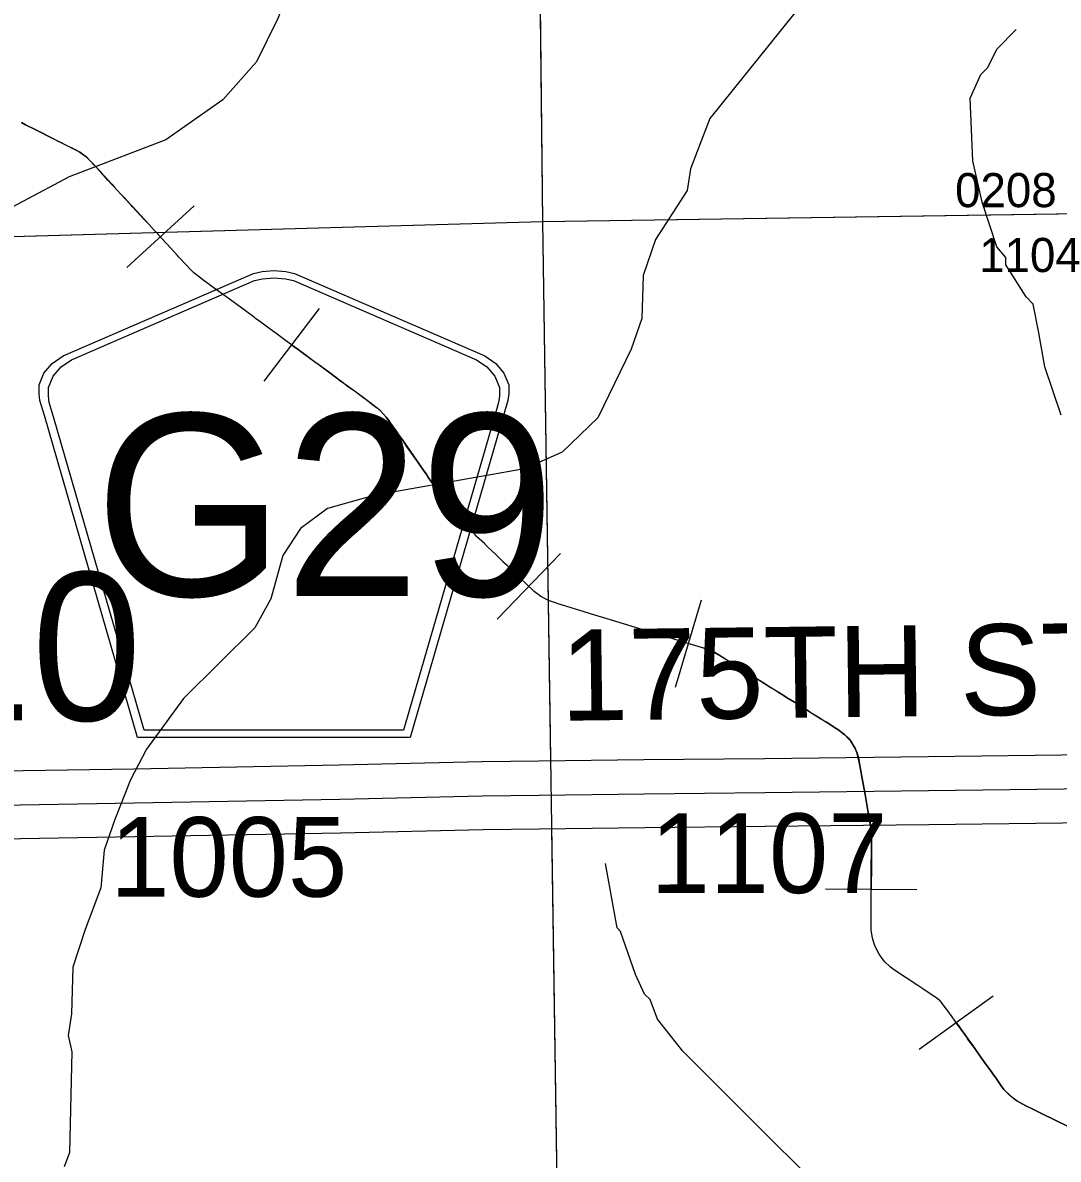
# Model space of a CAD drawing. Extents: x 23.6 to 68.7, y -63 to -29.
# Drawn here: x 42.122 to 43.032, y -41.451 to -40.452 of the extents above; entities that cross this region are included whole.
import ezdxf

# ---------------------------------------------------------------- set-up
doc = ezdxf.new("R2010")
doc.units = 0
for name, color, linetype in [('tdCoHydroRiver', 7, 'Continuous'), ('tdCoPipe', 7, 'Continuous'), ('tdCoSecRdNmbr', 7, 'Continuous'), ('tdCoSecRdTxt', 7, 'Continuous'), ('tdCoSecRteBand', 7, 'Continuous'), ('tdCoSecRteCL', 7, 'Continuous'), ('tdCoSectLine', 7, 'Continuous'), ('tdCoSectLinePart', 7, 'Continuous'), ('tdCoSectNmbr', 7, 'Continuous'), ('tdCoShieldCoRteHrd', 7, 'Continuous'), ('tdCoSurfAsphalt', 7, 'Continuous')]:
    doc.layers.add(name, color=color, linetype=linetype)

msp = doc.modelspace()

# ---------------------------------------------------------------- linework, layer by layer
at = {"layer": 'tdCoHydroRiver'}
for points in [[(42.72845, -40.17646), (42.72067, -40.18758), (42.6941, -40.21625), (42.65647, -40.24186), (42.59358, -40.2693), (42.50703, -40.29695), (42.46458, -40.31472), (42.41756, -40.34989), (42.37696, -40.39606), (42.36609, -40.41511), (42.35205, -40.4326), (42.34588, -40.44844), (42.3273, -40.4865), (42.29762, -40.51994), (42.24745, -40.55514), (42.16252, -40.58752), (42.08085, -40.63092), (42.02899, -40.65509), (41.96917, -40.67302), (41.90315, -40.70207), (41.83531, -40.70587), (41.7467, -40.68303), (41.63587, -40.64778), (41.62631, -40.6384)], [(42.8098, -40.4314), (42.72555, -40.53639), (42.70861, -40.58075), (42.70564, -40.59971), (42.67762, -40.6426), (42.66688, -40.67427), (42.66566, -40.71217), (42.65644, -40.7391), (42.62702, -40.79936), (42.59574, -40.82965), (42.56273, -40.84417), (42.43036, -40.86752), (42.38942, -40.87896), (42.36591, -40.89655), (42.35036, -40.92038), (42.33967, -40.95837), (42.3257, -40.98376), (42.26315, -41.04591), (42.23042, -41.09042), (42.21647, -41.11739), (42.2026, -41.15225), (42.19338, -41.17917), (42.19054, -41.21235), (42.17668, -41.24878), (42.16594, -41.28204), (42.16475, -41.32309), (42.16178, -41.34206), (42.16507, -41.35624), (42.16275, -41.44465), (42.15814, -41.45732)], [(43.03425, -40.79706), (43.01964, -40.75458), (43.01463, -40.72464), (43.00965, -40.69943), (43.00327, -40.69317), (42.98565, -40.66493), (42.98558, -40.65861), (42.97761, -40.64922), (42.9646, -40.60988), (42.95637, -40.57365), (42.95427, -40.51843), (42.96354, -40.49781), (42.96979, -40.49144), (42.97754, -40.47558), (42.99473, -40.45806)], [(42.81649, -41.47), (42.78303, -41.43718), (42.70175, -41.35586), (42.67939, -41.32766), (42.67291, -41.31036), (42.66813, -41.30567), (42.66007, -41.28838), (42.64709, -41.25063), (42.6439, -41.24749), (42.63389, -41.19077)]]:
    msp.add_lwpolyline(points, dxfattribs=at)
at = {"layer": 'tdCoPipe'}
for p, q in [((42.21326, -40.6674), (42.27232, -40.61319)), ((42.33396, -40.76722), (42.38239, -40.70334)), ((42.53874, -40.97637), (42.5942, -40.91848)), ((42.69522, -41.03604), (42.71804, -40.95919)), ((42.8272, -41.21319), (42.90737, -41.21374)), ((42.90943, -41.3541), (42.97431, -41.30701))]:
    msp.add_line(p, q, dxfattribs=at)
for points in [[(43.0415, -41.42248), (43.02827, -41.41606), (43.01677, -41.41062), (43.00757, -41.40596), (43.00469, -41.40463), (43.00303, -41.40377), (42.99513, -41.39936), (42.99184, -41.39693), (42.98913, -41.39474), (42.98384, -41.38938), (42.98146, -41.3862), (42.97907, -41.38282), (42.97668, -41.37933), (42.97469, -41.37668), (42.97282, -41.37405), (42.96711, -41.36605), (42.96415, -41.3619), (42.95817, -41.35352), (42.95465, -41.34859), (42.95197, -41.34484), (42.95088, -41.34328), (42.94618, -41.33667), (42.94373, -41.3333), (42.94215, -41.33106), (42.9404, -41.32865), (42.93827, -41.32571), (42.93448, -41.32044), (42.9334, -41.31887), (42.92783, -41.31166), (42.92325, -41.30814), (42.92076, -41.30647), (42.91272, -41.30112), (42.91085, -41.29987), (42.90834, -41.29819), (42.90059, -41.29305), (42.89933, -41.29221), (42.89807, -41.29138), (42.88687, -41.28387), (42.8841, -41.28193), (42.87866, -41.27661), (42.87635, -41.27353), (42.87418, -41.27055), (42.8707, -41.26385), (42.86945, -41.26027), (42.86828, -41.25654), (42.86712, -41.24905), (42.86705, -41.24564), (42.8671, -41.23615), (42.86716, -41.22113), (42.86725, -41.2082), (42.86727, -41.20577), (42.8673, -41.19916), (42.86732, -41.19316), (42.86737, -41.18087), (42.86737, -41.17954), (42.86744, -41.17222), (42.86745, -41.16432), (42.8668, -41.15908), (42.86585, -41.15258), (42.86435, -41.14434), (42.86181, -41.13026), (42.85977, -41.11953), (42.8572, -41.10488), (42.8559, -41.0979), (42.85449, -41.09342), (42.85314, -41.08979), (42.8492, -41.08333), (42.84681, -41.08065), (42.844, -41.07776), (42.83796, -41.07321), (42.83505, -41.07136), (42.83301, -41.07009), (42.82783, -41.06684), (42.82416, -41.06455), (42.82303, -41.06389), (42.81429, -41.05838), (42.8119, -41.05687), (42.81029, -41.05587), (42.80256, -41.05105), (42.7997, -41.04926), (42.79436, -41.04597), (42.78933, -41.0428), (42.78746, -41.04161), (42.78244, -41.03848), (42.77884, -41.03619), (42.77433, -41.03339), (42.76612, -41.02826), (42.75368, -41.02036), (42.74096, -41.01241), (42.73264, -41.00722), (42.72981, -41.00552), (42.72285, -41.00253), (42.71887, -41.00132), (42.70653, -40.99766), (42.69216, -40.99334), (42.67822, -40.98918), (42.66394, -40.98477), (42.64957, -40.98037), (42.63525, -40.97603), (42.62437, -40.97267), (42.61044, -40.96834), (42.59605, -40.96391), (42.59489, -40.96353), (42.5881, -40.96136), (42.5838, -40.95989), (42.57706, -40.95639), (42.57478, -40.95467), (42.57109, -40.95194), (42.56389, -40.94504), (42.55908, -40.94042), (42.55604, -40.93754), (42.55097, -40.93257), (42.54737, -40.92922), (42.5456, -40.92751), (42.5437, -40.92563), (42.54059, -40.92272), (42.53764, -40.91985), (42.52985, -40.91233), (42.52741, -40.9099), (42.5206, -40.90362), (42.51949, -40.9024), (42.51772, -40.90073), (42.50868, -40.89202), (42.50161, -40.88508), (42.49858, -40.88096), (42.49726, -40.87908), (42.49017, -40.86907), (42.48805, -40.86599), (42.48402, -40.86018), (42.48239, -40.85784), (42.48217, -40.85755), (42.48204, -40.8574), (42.4804, -40.85493), (42.47834, -40.85203), (42.4761, -40.84866), (42.4742, -40.84606), (42.47088, -40.84122), (42.46971, -40.83952), (42.46763, -40.83653), (42.45908, -40.8242), (42.45802, -40.82266), (42.45595, -40.81969), (42.45194, -40.81396), (42.44947, -40.81043), (42.44488, -40.80396), (42.44342, -40.80186), (42.44118, -40.79879), (42.43617, -40.79315), (42.43331, -40.79082), (42.42947, -40.78801), (42.42335, -40.78333), (42.42183, -40.7822), (42.4178, -40.77912), (42.41406, -40.77643), (42.40801, -40.77204), (42.40395, -40.76907), (42.40193, -40.76757), (42.40043, -40.76647), (42.39752, -40.76433), (42.39033, -40.75902), (42.38205, -40.75291), (42.37826, -40.7501), (42.36738, -40.74209), (42.36616, -40.74117), (42.36495, -40.74031), (42.35891, -40.73592), (42.35712, -40.73457), (42.35037, -40.72969), (42.34521, -40.72593), (42.33909, -40.72142), (42.33325, -40.71713), (42.33003, -40.71465), (42.32641, -40.71203), (42.32538, -40.71121), (42.31634, -40.70459), (42.31423, -40.7031), (42.30216, -40.69425), (42.29001, -40.6854), (42.28014, -40.67798), (42.2783, -40.67664), (42.27211, -40.67188), (42.26902, -40.6688), (42.26578, -40.66524), (42.25877, -40.65789), (42.25786, -40.65678), (42.24871, -40.64688), (42.24767, -40.64571), (42.23878, -40.63603), (42.23675, -40.63384), (42.23215, -40.62885), (42.22862, -40.62504), (42.21836, -40.61411), (42.21672, -40.61234), (42.21102, -40.60621), (42.20821, -40.60314), (42.20446, -40.59903), (42.20206, -40.59639), (42.19989, -40.59402), (42.19665, -40.59045), (42.19031, -40.58344), (42.19016, -40.5833), (42.19001, -40.58313), (42.18046, -40.573), (42.17795, -40.57045), (42.17198, -40.56592), (42.16884, -40.56426), (42.15863, -40.5592), (42.15636, -40.55808), (42.15273, -40.55622), (42.14853, -40.55411), (42.14338, -40.55149), (42.13932, -40.54943), (42.13258, -40.54605), (42.12428, -40.54197), (42.12066, -40.54004)], [(42.12069, -40.53998), (42.12431, -40.54191), (42.13261, -40.54599), (42.13935, -40.54937), (42.14341, -40.55143), (42.14856, -40.55405), (42.15276, -40.55616), (42.1564, -40.55802), (42.15866, -40.55914), (42.16887, -40.5642), (42.17202, -40.56586), (42.17799, -40.5704), (42.18051, -40.57296), (42.19006, -40.58308), (42.1902, -40.58326), (42.19035, -40.5834), (42.1967, -40.59041), (42.19994, -40.59398), (42.20211, -40.59635), (42.20451, -40.59898), (42.20826, -40.6031), (42.21107, -40.60616), (42.21677, -40.6123), (42.21841, -40.61406), (42.22866, -40.62499), (42.2322, -40.6288), (42.2368, -40.63379), (42.23883, -40.63598), (42.24279, -40.6403)], [(42.35817, -40.73528), (42.35895, -40.73587), (42.36499, -40.74025), (42.3662, -40.74112), (42.36742, -40.74204), (42.3783, -40.75005), (42.38209, -40.75285), (42.39037, -40.75896), (42.39756, -40.76428), (42.40047, -40.76642), (42.40197, -40.76752), (42.40398, -40.76901), (42.40805, -40.77198), (42.4141, -40.77637), (42.41784, -40.77907), (42.42187, -40.78215), (42.42339, -40.78328), (42.42951, -40.78795), (42.43335, -40.79077), (42.43622, -40.7931), (42.44123, -40.79875), (42.44348, -40.80182), (42.44493, -40.80392), (42.44952, -40.81039), (42.452, -40.81392), (42.456, -40.81965), (42.45807, -40.82262), (42.45914, -40.82416), (42.46769, -40.83649), (42.46977, -40.83948), (42.47094, -40.84118), (42.47425, -40.84602), (42.47615, -40.84862), (42.47839, -40.852), (42.48046, -40.85489), (42.48209, -40.85736), (42.48222, -40.85751), (42.48244, -40.8578), (42.48407, -40.86014), (42.4881, -40.86596), (42.49022, -40.86904), (42.49731, -40.87905), (42.49863, -40.88092), (42.50166, -40.88503), (42.50873, -40.89197), (42.51777, -40.90068), (42.51954, -40.90236), (42.52065, -40.90358), (42.52746, -40.90986), (42.5299, -40.91228), (42.53769, -40.9198), (42.54063, -40.92267), (42.54374, -40.92558), (42.54565, -40.92746), (42.54741, -40.92917), (42.55102, -40.93252), (42.55609, -40.93749), (42.55913, -40.94037), (42.56393, -40.94499), (42.56647, -40.94743)], [(42.70663, -40.99762), (42.71889, -41.00126), (42.72288, -41.00247), (42.72984, -41.00546), (42.73268, -41.00716), (42.741, -41.01235), (42.75372, -41.02031), (42.76616, -41.0282), (42.77437, -41.03333), (42.77887, -41.03614), (42.78247, -41.03842), (42.7875, -41.04155), (42.78936, -41.04274), (42.79439, -41.04591), (42.79974, -41.0492), (42.80259, -41.05099), (42.81032, -41.05581), (42.81193, -41.05681), (42.81433, -41.05832), (42.82306, -41.06384), (42.82419, -41.06449), (42.82787, -41.06678), (42.83305, -41.07003), (42.83509, -41.07131), (42.838, -41.07316), (42.84405, -41.07771), (42.84686, -41.08061), (42.84925, -41.08329), (42.8532, -41.08976), (42.85456, -41.0934), (42.85597, -41.09788), (42.85726, -41.10487), (42.85983, -41.11951), (42.86188, -41.13025), (42.86441, -41.14433), (42.86592, -41.15257), (42.86686, -41.15908), (42.86752, -41.16432), (42.86751, -41.17222), (42.86744, -41.17954), (42.86744, -41.18087), (42.86739, -41.19316), (42.86737, -41.19916), (42.86734, -41.20577), (42.86732, -41.2082), (42.86728, -41.21346)], [(42.94187, -41.33056), (42.9422, -41.33102), (42.94379, -41.33326), (42.94623, -41.33663), (42.95093, -41.34324), (42.95203, -41.3448), (42.95471, -41.34855), (42.95823, -41.35348), (42.9642, -41.36186), (42.96716, -41.36601), (42.97287, -41.37401), (42.97475, -41.37664), (42.97673, -41.37929), (42.97912, -41.38278), (42.98151, -41.38616), (42.98389, -41.38934), (42.98917, -41.39469), (42.99188, -41.39687), (42.99516, -41.3993), (43.00306, -41.40371), (43.00472, -41.40457), (43.0076, -41.4059), (43.0168, -41.41056), (43.0283, -41.416), (43.04153, -41.42242)]]:
    msp.add_lwpolyline(points, dxfattribs=at)
at = {"layer": 'tdCoSecRteBand'}
for points in [[(42.10278, -41.10962), (42.21934, -41.10758), (42.3999, -41.10429), (42.52518, -41.10141), (42.52533, -41.10141), (42.52548, -41.10141), (42.57512, -41.10076), (42.66749, -41.09956), (42.66754, -41.09956), (42.66759, -41.09956), (42.7736, -41.09853), (42.9172, -41.09689), (43.0582, -41.09506)], [(43.05863, -41.15506), (42.91796, -41.15688), (42.91793, -41.15688), (42.91791, -41.15688), (42.77426, -41.15853), (42.77424, -41.15853), (42.77421, -41.15853), (42.66822, -41.15955), (42.5759, -41.16076), (42.52641, -41.1614), (42.4012, -41.16427), (42.40113, -41.16428), (42.40106, -41.16428), (42.22042, -41.16757), (42.22041, -41.16757), (42.2204, -41.16757), (42.10326, -41.16962)]]:
    msp.add_lwpolyline(points, dxfattribs=at)
at = {"layer": 'tdCoSecRteCL'}
msp.add_lwpolyline([(41.98428, -41.10608), (41.99033, -41.11085), (41.99778, -41.11554), (42.00546, -41.11984), (42.01336, -41.12374), (42.02145, -41.12722), (42.0297, -41.13028), (42.0381, -41.13291), (42.04663, -41.1351), (42.05526, -41.13685), (42.06397, -41.13816), (42.07273, -41.13901), (42.10274, -41.13963), (42.21988, -41.13757), (42.40051, -41.13428), (42.52587, -41.13141), (42.57551, -41.13076), (42.66788, -41.12956), (42.77392, -41.12853), (42.91757, -41.12688), (43.06039, -41.12503), (43.08841, -41.12503)], dxfattribs=at)
at = {"layer": 'tdCoSectLine'}
for points in [[(42.5674, -39.63766), (42.5785, -40.62684)], [(42.5785, -40.62684), (43.58318, -40.61191)], [(41.58549, -40.65496), (42.5785, -40.62684)], [(42.5785, -40.62684), (42.59325, -41.62904)]]:
    msp.add_lwpolyline(points, dxfattribs=at)
at = {"layer": 'tdCoSectLinePart'}
for points in [[(42.57332, -40.16485), (42.5785, -40.62684)], [(41.61568, -40.6541), (42.5785, -40.62684)], [(42.5785, -40.62684), (43.04974, -40.61984)], [(42.5785, -40.62684), (42.58548, -41.10069)], [(42.58636, -41.16066), (42.59325, -41.62904)]]:
    msp.add_lwpolyline(points, dxfattribs=at)
at = {"layer": 'tdCoShieldCoRteHrd'}
for points in [[(42.22275, -41.08012), (42.14081, -40.79723), (42.13693, -40.78407), (42.13621, -40.77819), (42.13621, -40.77037), (42.14045, -40.76006), (42.14772, -40.75157), (42.1573, -40.7449), (42.32457, -40.67255), (42.33209, -40.67091), (42.34251, -40.67), (42.35294, -40.67091), (42.36045, -40.67255), (42.52773, -40.7449), (42.53731, -40.75157), (42.54458, -40.76006), (42.54882, -40.77037), (42.54882, -40.77819), (42.54809, -40.78407), (42.54422, -40.79723), (42.46227, -41.08012)], [(42.22861, -41.07379), (42.14888, -40.79852), (42.14516, -40.78589), (42.14446, -40.78024), (42.14446, -40.77273), (42.14853, -40.76284), (42.15551, -40.75469), (42.16471, -40.74828), (42.32529, -40.67883), (42.33251, -40.67726), (42.34251, -40.67638), (42.35252, -40.67726), (42.35974, -40.67883), (42.52032, -40.74828), (42.52951, -40.75469), (42.5365, -40.76284), (42.54057, -40.77273), (42.54057, -40.78024), (42.53987, -40.78589), (42.53615, -40.79852), (42.45641, -41.07379)]]:
    msp.add_lwpolyline(points, close=True, dxfattribs=at)
at = {"layer": 'tdCoSurfAsphalt'}
msp.add_lwpolyline([(42.10274, -41.13963), (42.21988, -41.13757), (42.40051, -41.13428), (42.52587, -41.13141), (42.57551, -41.13076), (42.66788, -41.12956), (42.77392, -41.12853), (42.91757, -41.12688), (43.06039, -41.12503)], dxfattribs=at)

# ---------------------------------------------------------------- texts
at = {"layer": 'tdCoSecRdNmbr'}
for s, height, rotation, p in [('0208', 0.03, 0.03347, (42.94095, -40.61433)), ('1104', 0.03, 0.03348, (42.96209, -40.67134)), ('1107', 0.07, 0.03332, (42.67334, -41.21695)), ('1005', 0.07, 0.03297, (42.19867, -41.22016))]:
    msp.add_text(s, height=height, rotation=rotation, dxfattribs=at).set_placement(p)
at = {"layer": 'tdCoSecRdTxt'}
msp.add_text('175TH ST', height=0.08, rotation=0.72281, dxfattribs=at).set_placement((42.59465, -41.06551))
at = {"layer": 'tdCoSectNmbr'}
msp.add_text('10', height=0.13, rotation=0.03278, dxfattribs=at).set_placement((42.033, -41.06526))
at = {"layer": 'tdCoShieldCoRteHrd'}
msp.add_text('G29', height=0.16, dxfattribs=at).set_placement((42.18519, -40.95586))

doc.saveas('drawing.dxf')
